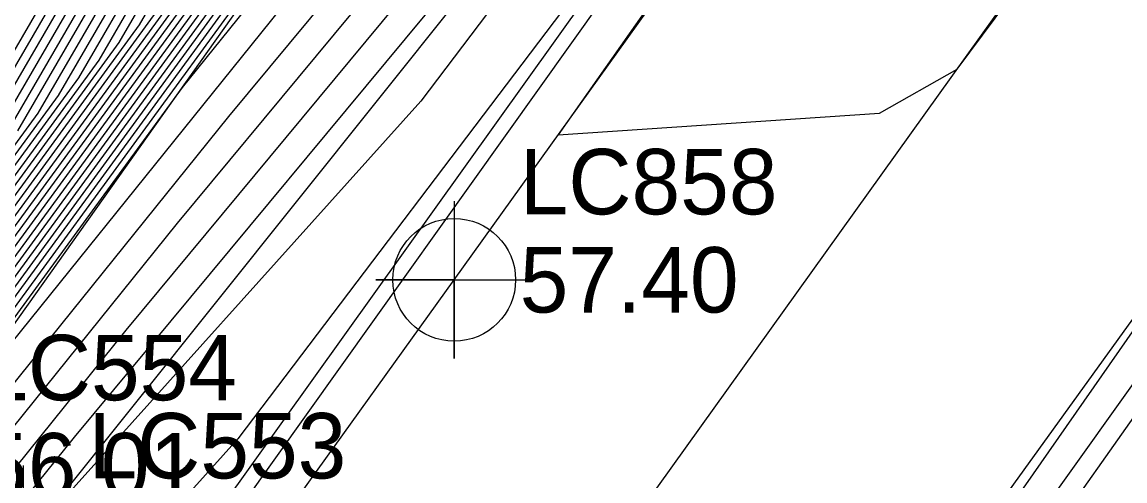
# Model space of a CAD drawing. Extents: x 2188792 to 2191981, y 386090 to 389710.
# Drawn here: x 2190577.51 to 2190619.64, y 388260.4 to 388277.93 of the extents above; entities that cross this region are included whole.
import ezdxf

# ---------------------------------------------------------------- set-up
doc = ezdxf.new("R2010")
doc.units = 0
for name, color, linetype in [('DTM Contours Major', 7, 'Continuous'), ('DTM Contours Minor', 7, 'Continuous'), ('Exist DTM Breakline', 7, 'Continuous'), ('Exist DTM Breakline Cogo Elevation', 7, 'Continuous'), ('Exist DTM Breakline Cogo Number', 7, 'Continuous'), ('Exist DTM Breakline Cogo Point CELL', 7, 'Continuous'), ('Exist Roads EOP', 7, 'Continuous'), ('Exist Roads EOT', 7, 'Continuous'), ('Exist Roads EOT Cogo Elevation', 7, 'Continuous'), ('Exist Roads EOT Cogo Number', 7, 'Continuous'), ('Exist Roads EOT Cogo Point CELL', 7, 'Continuous')]:
    doc.layers.add(name, color=color, linetype=linetype)

msp = doc.modelspace()

# ---------------------------------------------------------------- linework, layer by layer
at = {"layer": 'DTM Contours Major'}
for points in [[(2190695.547, 388432.587), (2190686.376, 388420.26), (2190680.95, 388412.997), (2190668.407, 388396.137), (2190663.084, 388389.008), (2190650.997, 388372.134), (2190647.526, 388367.424), (2190633.415, 388347.702), (2190630.009, 388343.08), (2190626.812, 388338.536), (2190613.987, 388321.249), (2190609.443, 388314.75), (2190596.353, 388297.074), (2190593.932, 388294.432), (2190588.589, 388287.213), (2190584.31, 388279.853), (2190571.718, 388262.612)], [(2190696.694, 388431.508), (2190684.833, 388415.566), (2190682.399, 388412.307), (2190666.851, 388391.407), (2190664.514, 388388.277), (2190650.029, 388368.056), (2190648.868, 388366.48), (2190631.952, 388342.84), (2190631.406, 388342.098), (2190630.893, 388341.369), (2190615.16, 388320.162), (2190613.999, 388318.502), (2190597.378, 388296.058), (2190596.56, 388295.166), (2190589.883, 388286.143), (2190588.188, 388283.228), (2190572.538, 388261.8)], [(2190689.461, 388429.649), (2190678.051, 388414.376), (2190671.52, 388405.597), (2190660.226, 388390.471), (2190652.933, 388380.291), (2190644.843, 388369.311), (2190636.339, 388357.426), (2190627.215, 388345.044), (2190618.651, 388332.87), (2190611.641, 388323.422), (2190600.332, 388307.248), (2190594.303, 388299.106), (2190588.675, 388292.966), (2190586.003, 388289.355), (2190576.554, 388273.103)], [(2190701.291, 388428.556), (2190690.697, 388414.157), (2190686.919, 388409.056), (2190682.263, 388402.77), (2190669.126, 388384.873), (2190667.514, 388382.516), (2190654.089, 388362.691), (2190654.079, 388362.677), (2190653.998, 388362.558), (2190643.053, 388344.887), (2190637.676, 388337.472), (2190626.513, 388321.588), (2190621.703, 388314.492), (2190609.963, 388297.817), (2190604.603, 388289.834), (2190602.03, 388286.4), (2190597.199, 388280.796), (2190592.738, 388274.906), (2190577.545, 388257.994)], [(2190696.685, 388428.311), (2190684.103, 388411.323), (2190668.599, 388390.392), (2190666.256, 388387.2), (2190655.513, 388371.491), (2190651.053, 388364.905), (2190641.692, 388351.197), (2190634.176, 388340.086), (2190625.048, 388328.098), (2190617.834, 388317.792), (2190606.362, 388302.857), (2190599.975, 388293.75), (2190594.416, 388286.92), (2190592.266, 388284.33), (2190587.352, 388278.41), (2190573.783, 388261.57)], [(2190687.918, 388424.954), (2190679.5, 388413.687), (2190669.963, 388400.867), (2190661.655, 388389.74), (2190651.965, 388376.212), (2190646.185, 388368.368), (2190634.877, 388352.564), (2190628.612, 388344.062), (2190622.732, 388335.703), (2190612.814, 388322.336), (2190604.888, 388310.999), (2190595.328, 388298.09), (2190591.303, 388293.699), (2190587.296, 388288.284), (2190580.432, 388276.478), (2190570.899, 388263.425)], [(2190617.167, 388258.849), (2190633.132, 388281.478), (2190633.439, 388281.922), (2190633.727, 388282.34), (2190633.997, 388282.734), (2190644.862, 388298.185), (2190645.057, 388298.513), (2190645.227, 388298.801), (2190645.378, 388299.055), (2190662.372, 388323.11), (2190662.4, 388323.15), (2190662.427, 388323.188), (2190662.453, 388323.225), (2190662.478, 388323.259), (2190663.61, 388324.908), (2190671.72, 388337.807), (2190673.104, 388339.973), (2190680.801, 388354.568), (2190683.203, 388358.101), (2190692.607, 388374.98), (2190700.527, 388385.495), (2190708.489, 388395.501)]]:
    msp.add_lwpolyline(points, dxfattribs=at)
at = {"layer": 'DTM Contours Minor'}
for points in [[(2190694.858, 388433.235), (2190687.301, 388423.077), (2190680.08, 388413.411), (2190669.341, 388398.975), (2190662.227, 388389.447), (2190651.578, 388374.581), (2190646.721, 388367.99), (2190634.292, 388350.619), (2190629.171, 388343.669), (2190624.364, 388336.837), (2190613.283, 388321.901), (2190606.71, 388312.5), (2190595.738, 388297.683), (2190592.355, 388293.992), (2190587.813, 388287.856), (2190581.983, 388277.828), (2190571.226, 388263.1)], [(2190695.088, 388433.019), (2190686.993, 388422.138), (2190680.37, 388413.273), (2190669.03, 388398.029), (2190662.513, 388389.301), (2190651.384, 388373.765), (2190646.99, 388367.801), (2190633.999, 388349.647), (2190629.45, 388343.473), (2190625.18, 388337.403), (2190613.518, 388321.684), (2190607.621, 388313.25), (2190595.943, 388297.48), (2190592.881, 388294.139), (2190588.072, 388287.642), (2190582.759, 388278.503), (2190571.39, 388262.937)], [(2190690.695, 388433.404), (2190676.892, 388414.928), (2190672.764, 388409.38), (2190659.082, 388391.056), (2190653.708, 388383.554), (2190643.77, 388370.066), (2190637.509, 388361.316), (2190626.097, 388345.829), (2190615.386, 388330.604), (2190610.703, 388324.291), (2190596.688, 388304.246), (2190593.483, 388299.919), (2190586.572, 388292.379), (2190584.968, 388290.211), (2190573.452, 388270.403)], [(2190695.317, 388432.803), (2190686.684, 388421.199), (2190680.66, 388413.135), (2190668.719, 388397.083), (2190662.799, 388389.155), (2190651.19, 388372.95), (2190647.258, 388367.613), (2190633.707, 388348.674), (2190629.73, 388343.276), (2190625.996, 388337.97), (2190613.752, 388321.466), (2190608.532, 388314), (2190596.148, 388297.277), (2190593.406, 388294.286), (2190588.331, 388287.427), (2190583.535, 388279.178), (2190571.554, 388262.775)], [(2190695.776, 388432.372), (2190686.067, 388419.321), (2190681.239, 388412.859), (2190668.096, 388395.191), (2190663.37, 388388.862), (2190650.803, 388371.318), (2190647.795, 388367.235), (2190633.122, 388346.729), (2190630.288, 388342.884), (2190627.629, 388339.103), (2190614.221, 388321.032), (2190610.354, 388315.501), (2190596.558, 388296.871), (2190594.458, 388294.579), (2190588.848, 388286.999), (2190585.086, 388280.528), (2190571.882, 388262.45)], [(2190690.386, 388432.465), (2190677.182, 388414.79), (2190672.453, 388408.434), (2190659.368, 388390.91), (2190653.514, 388382.738), (2190644.038, 388369.877), (2190637.216, 388360.343), (2190626.377, 388345.633), (2190616.202, 388331.171), (2190610.937, 388324.074), (2190597.599, 388304.997), (2190593.688, 388299.715), (2190587.098, 388292.526), (2190585.227, 388289.997), (2190574.227, 388271.078)], [(2190696.005, 388432.156), (2190685.759, 388418.382), (2190681.529, 388412.721), (2190667.785, 388394.245), (2190663.656, 388388.716), (2190650.609, 388370.503), (2190648.063, 388367.047), (2190632.83, 388345.757), (2190630.568, 388342.687), (2190628.445, 388339.669), (2190614.456, 388320.814), (2190611.265, 388316.251), (2190596.763, 388296.667), (2190594.983, 388294.726), (2190589.107, 388286.785), (2190585.861, 388281.203), (2190572.046, 388262.287)], [(2190696.235, 388431.94), (2190685.45, 388417.443), (2190681.819, 388412.583), (2190667.474, 388393.299), (2190663.942, 388388.57), (2190650.416, 388369.687), (2190648.331, 388366.858), (2190632.537, 388344.785), (2190630.847, 388342.491), (2190629.261, 388340.236), (2190614.69, 388320.597), (2190612.176, 388317.001), (2190596.968, 388296.464), (2190595.509, 388294.872), (2190589.366, 388286.571), (2190586.637, 388281.878), (2190572.21, 388262.125)], [(2190696.464, 388431.724), (2190685.142, 388416.505), (2190682.109, 388412.445), (2190667.162, 388392.353), (2190664.228, 388388.423), (2190650.222, 388368.871), (2190648.6, 388366.669), (2190632.245, 388343.812), (2190631.127, 388342.295), (2190630.077, 388340.803), (2190614.925, 388320.38), (2190613.087, 388317.752), (2190597.173, 388296.261), (2190596.035, 388295.019), (2190589.624, 388286.357), (2190587.413, 388282.553), (2190572.374, 388261.962)], [(2190690.078, 388431.526), (2190677.471, 388414.652), (2190672.142, 388407.488), (2190659.654, 388390.763), (2190653.321, 388381.922), (2190644.306, 388369.689), (2190636.924, 388359.371), (2190626.656, 388345.436), (2190617.018, 388331.737), (2190611.172, 388323.857), (2190598.51, 388305.747), (2190593.893, 388299.512), (2190587.623, 388292.672), (2190585.485, 388289.783), (2190575.003, 388271.753)], [(2190696.923, 388431.293), (2190684.525, 388414.627), (2190682.689, 388412.169), (2190666.54, 388390.461), (2190664.8, 388388.131), (2190649.835, 388367.24), (2190649.136, 388366.292), (2190632.184, 388342.599), (2190631.783, 388342.013), (2190631.701, 388341.891), (2190630.73, 388340.616), (2190615.394, 388319.945), (2190614.91, 388319.252), (2190597.583, 388295.855), (2190597.086, 388295.312), (2190590.142, 388285.929), (2190588.964, 388283.903), (2190572.702, 388261.637)], [(2190697.153, 388431.077), (2190684.216, 388413.688), (2190682.978, 388412.031), (2190666.229, 388389.516), (2190665.086, 388387.984), (2190649.641, 388366.424), (2190649.404, 388366.103), (2190643.661, 388358.075), (2190634.261, 388344.309), (2190632.319, 388341.439), (2190616.382, 388320.508), (2190615.759, 388319.617), (2190609.55, 388311.535), (2190597.788, 388295.651), (2190597.612, 388295.459), (2190590.4, 388285.714), (2190589.739, 388284.578), (2190572.866, 388261.475)], [(2190697.382, 388430.861), (2190683.908, 388412.749), (2190683.268, 388411.893), (2190665.918, 388388.57), (2190665.372, 388387.838), (2190655.137, 388373.552), (2190650.712, 388367.081), (2190649.838, 388365.79), (2190636.738, 388346.605), (2190632.938, 388340.988), (2190619.271, 388323.038), (2190616.45, 388319.008), (2190599.455, 388296.884), (2190598.282, 388295.211), (2190593.471, 388289.3), (2190590.659, 388285.5), (2190590.515, 388285.253), (2190573.03, 388261.312)], [(2190697.611, 388430.645), (2190683.599, 388411.81), (2190683.558, 388411.755), (2190675.571, 388401.018), (2190665.867, 388387.916), (2190665.682, 388387.665), (2190653.112, 388369.286), (2190650.445, 388365.348), (2190639.215, 388348.901), (2190633.557, 388340.537), (2190622.16, 388325.568), (2190617.142, 388318.4), (2190602.909, 388299.87), (2190599.128, 388294.481), (2190592.276, 388286.061), (2190591.374, 388284.975), (2190589.315, 388282.494), (2190583.627, 388275.435), (2190573.194, 388261.15)], [(2190689.769, 388430.587), (2190677.761, 388414.514), (2190671.831, 388406.543), (2190659.94, 388390.617), (2190653.127, 388381.106), (2190644.575, 388369.5), (2190636.631, 388358.398), (2190626.935, 388345.24), (2190617.835, 388332.304), (2190611.406, 388323.639), (2190599.421, 388306.497), (2190594.098, 388299.309), (2190588.149, 388292.819), (2190585.744, 388289.569), (2190575.778, 388272.428)], [(2190612.482, 388255.415), (2190622.717, 388270.095), (2190624.884, 388273.194), (2190630.169, 388280.783), (2190639.372, 388295.587), (2190641.249, 388298.667), (2190648.903, 388313.505), (2190653.416, 388320.722), (2190660.428, 388333.67), (2190670.883, 388349.314), (2190673.886, 388355.008), (2190682.143, 388367.152), (2190684.665, 388371.679), (2190699.79, 388391.758), (2190702.335, 388394.956), (2190711.89, 388407.621), (2190716.347, 388413.2), (2190730.037, 388430.625)], [(2190699.413, 388429.614), (2190694.29, 388422.65), (2190685.229, 388410.416), (2190674.065, 388395.343), (2190667.404, 388386.269), (2190660.313, 388375.901), (2190652.267, 388364.02), (2190646.647, 388355.789), (2190635.413, 388339.183), (2190630.826, 388333.158), (2190619.218, 388316.575), (2190613.269, 388308.831), (2190601.668, 388292.29), (2190598.697, 388288.639), (2190594.049, 388283.039), (2190583.427, 388270.243), (2190575.015, 388259.802)], [(2190700.039, 388429.261), (2190693.092, 388419.819), (2190685.792, 388409.963), (2190676.798, 388397.819), (2190667.978, 388385.804), (2190662.713, 388378.106), (2190652.874, 388363.577), (2190649.124, 388358.085), (2190636.032, 388338.732), (2190633.715, 388335.688), (2190619.91, 388315.966), (2190616.723, 388311.817), (2190602.514, 388291.559), (2190600.837, 388289.498), (2190594.94, 388282.394), (2190581.465, 388266.159), (2190575.857, 388259.2)], [(2190700.665, 388428.909), (2190691.895, 388416.988), (2190686.356, 388409.509), (2190679.531, 388400.294), (2190668.552, 388385.339), (2190665.113, 388380.311), (2190653.482, 388363.134), (2190651.602, 388360.381), (2190636.651, 388338.281), (2190636.603, 388338.218), (2190620.602, 388315.358), (2190620.176, 388314.804), (2190603.361, 388290.829), (2190602.977, 388290.358), (2190595.832, 388281.749), (2190579.502, 388262.076), (2190576.7, 388258.598)], [(2190689.152, 388428.71), (2190678.341, 388414.238), (2190671.208, 388404.651), (2190660.511, 388390.325), (2190652.74, 388379.475), (2190645.111, 388369.123), (2190636.047, 388356.454), (2190627.494, 388344.847), (2190619.467, 388333.437), (2190611.876, 388323.205), (2190601.243, 388307.998), (2190594.508, 388298.903), (2190589.201, 388293.112), (2190586.261, 388289.141), (2190577.33, 388273.778)], [(2190701.917, 388428.204), (2190689.5, 388411.326), (2190687.482, 388408.602), (2190684.996, 388405.246), (2190671.347, 388386.651), (2190669.922, 388384.246), (2190661.862, 388370.144), (2190655.661, 388361.463), (2190649.58, 388351.645), (2190638.71, 388336.655), (2190633.375, 388329.063), (2190622.878, 388313.58), (2190618.991, 388308.059), (2190606.013, 388288.727), (2190599.781, 388280.411), (2190599.031, 388279.541), (2190585.748, 388262.004), (2190580.36, 388256.007)], [(2190688.844, 388427.771), (2190678.631, 388414.101), (2190670.897, 388403.705), (2190660.797, 388390.178), (2190652.546, 388378.659), (2190645.38, 388368.934), (2190635.754, 388355.481), (2190627.774, 388344.651), (2190620.283, 388334.004), (2190612.11, 388322.987), (2190602.154, 388308.748), (2190594.713, 388298.699), (2190589.726, 388293.259), (2190586.52, 388288.926), (2190578.105, 388274.453), (2190570.407, 388263.912)], [(2190688.535, 388426.832), (2190678.921, 388413.963), (2190670.586, 388402.759), (2190661.083, 388390.032), (2190652.352, 388377.844), (2190645.648, 388368.745), (2190635.462, 388354.509), (2190628.053, 388344.455), (2190621.099, 388334.57), (2190612.345, 388322.77), (2190603.065, 388309.498), (2190594.918, 388298.496), (2190590.252, 388293.406), (2190586.779, 388288.712), (2190578.881, 388275.128), (2190570.571, 388263.749)], [(2190688.227, 388425.893), (2190679.21, 388413.825), (2190670.275, 388401.813), (2190661.369, 388389.886), (2190652.159, 388377.028), (2190645.916, 388368.556), (2190635.169, 388353.536), (2190628.332, 388344.258), (2190621.915, 388335.137), (2190612.579, 388322.553), (2190603.976, 388310.249), (2190595.123, 388298.293), (2190590.778, 388293.552), (2190587.037, 388288.498), (2190579.656, 388275.803), (2190570.735, 388263.587)], [(2190695.487, 388425.48), (2190684.666, 388410.87), (2190671.332, 388392.867), (2190666.83, 388386.734), (2190657.913, 388373.696), (2190651.66, 388364.462), (2190644.17, 388353.493), (2190634.795, 388339.634), (2190627.937, 388330.628), (2190618.526, 388317.183), (2190609.816, 388305.844), (2190600.821, 388293.02), (2190596.556, 388287.779), (2190593.157, 388283.685), (2190585.39, 388274.326), (2190574.172, 388260.404)], [(2190687.61, 388424.015), (2190679.79, 388413.549), (2190669.652, 388399.921), (2190661.941, 388389.593), (2190651.771, 388375.397), (2190646.453, 388368.179), (2190634.584, 388351.592), (2190628.891, 388343.865), (2190623.548, 388336.27), (2190613.048, 388322.118), (2190605.799, 388311.749), (2190595.533, 388297.887), (2190591.829, 388293.846), (2190587.555, 388288.07), (2190581.208, 388277.153), (2190571.063, 388263.262)], [(2190621.485, 388307.082), (2190611.652, 388293.08), (2190609.56, 388290.097), (2190597.991, 388273.627), (2190610.268, 388274.454), (2190613.227, 388276.132), (2190622.839, 388289.024)]]:
    msp.add_lwpolyline(points, dxfattribs=at)
at = {"layer": 'Exist DTM Breakline'}
for points in [[(2190573.365, 388260.981), (2190597.901, 388295.54), (2190631.673, 388341.911), (2190665.633, 388387.704), (2190697.655, 388430.604), (2190723.725, 388465.2), (2190753.059, 388503.07), (2190785.767, 388545.802), (2190819.064, 388584.997), (2190852.901, 388626.1), (2190890.215, 388665.473), (2190930.375, 388707.631)], [(2190577.542, 388257.996), (2190603.612, 388290.612), (2190636.664, 388338.271), (2190669.633, 388384.463), (2190703.281, 388427.435), (2190727.416, 388462.342), (2190757.056, 388500.06), (2190789.024, 388542.543), (2190823.823, 388581.148), (2190857.673, 388621.065), (2190895.218, 388660.937), (2190934.113, 388704.472)], [(2190581.907, 388254.915), (2190606.074, 388288.679), (2190639.657, 388335.907), (2190673.648, 388381.454), (2190705.924, 388425.615), (2190730.79, 388459.235), (2190760.7, 388497.606), (2190793.213, 388538.942), (2190826.757, 388578.342), (2190860.823, 388618.157), (2190897.463, 388658.369), (2190937.269, 388700.539)]]:
    msp.add_lwpolyline(points, dxfattribs=at)
at = {"layer": 'Exist DTM Breakline Cogo Point CELL'}
msp.add_lwpolyline([(2190577.542, 388260.996), (2190577.542, 388254.996), (2190577.542, 388257.996), (2190580.542, 388257.996), (2190574.542, 388257.996)], dxfattribs=at)
at = {"layer": 'Exist Roads EOP'}
for points in [[(2191117.249, 388879.058), (2191079.828, 388842.231), (2191041.78, 388804.717), (2191005.521, 388768.388), (2190968.813, 388731.779), (2190932.611, 388694.747), (2190897.463, 388657.367), (2190862.115, 388618.542), (2190828.092, 388579.337), (2190795.886, 388540.624), (2190765.721, 388503.072), (2190733.106, 388461.208), (2190701.312, 388418.791), (2190672.539, 388379.484), (2190643.174, 388339.162), (2190612.645, 388296.995), (2190582.398, 388254.562), (2190551.22, 388211.33), (2190519.268, 388166.971), (2190488.249, 388123.952), (2190458.501, 388082.405), (2190428.971, 388041.571), (2190398.227, 387998.986)], [(2191134.602, 388861.742), (2191096.259, 388823.8), (2191059.297, 388787.244), (2191021.316, 388749.148), (2190986.543, 388714.398), (2190949.487, 388676.464), (2190915.386, 388640.384), (2190880.06, 388601.534), (2190847.373, 388563.892), (2190814.156, 388524.043), (2190784.01, 388486.17), (2190753.438, 388446.547), (2190720.707, 388403.308), (2190691.569, 388363.271), (2190662.389, 388323.233), (2190633.272, 388282.773), (2190602.912, 388240.265), (2190571.201, 388196.09), (2190539.16, 388151.522), (2190509, 388109.198), (2190478.709, 388067.021), (2190448.893, 388024.678), (2190418.629, 387982.769)]]:
    msp.add_lwpolyline(points, dxfattribs=at)
at = {"layer": 'Exist Roads EOT'}
for points in [[(2190415.064, 388019.09), (2190445.56, 388061.245), (2190473.487, 388100.115), (2190503.229, 388141.605), (2190533.333, 388183.744), (2190563.731, 388225.945), (2190594.017, 388268.083), (2190624.176, 388310.153), (2190656.565, 388354.896), (2190687.512, 388397.436), (2190719.557, 388440.71), (2190751.07, 388481.79), (2190777.618, 388515.751), (2190809.207, 388554.646), (2190841.125, 388592.518), (2190874.304, 388630.266), (2190909.444, 388668.428), (2190945.996, 388706.518), (2190984.282, 388745.174), (2191021.668, 388782.38), (2191059.687, 388820.174), (2191097.04, 388857.128), (2191110.466, 388870.43)], [(2190408.016, 387990.619), (2190439.107, 388033.638), (2190467.847, 388074.164), (2190498.203, 388115.837), (2190529, 388158.896), (2190561.283, 388203.581), (2190592.611, 388247.356), (2190622.811, 388289.51), (2190652.954, 388330.977), (2190681.755, 388370.469), (2190711.272, 388410.904), (2190743.801, 388454.121), (2190774.93, 388494.241), (2190804.861, 388531.697), (2190837.827, 388571.618), (2190870.748, 388609.702), (2190906.526, 388649.037), (2190941.177, 388685.637), (2190977.299, 388722.46), (2191013.038, 388758.347), (2191050.74, 388795.921), (2191087.875, 388832.598), (2191125.862, 388870.149)], [(2190928.044, 388656.144), (2190892.581, 388617.901), (2190858.144, 388578.56), (2190824.348, 388538.22), (2190795.065, 388501.961), (2190763.61, 388461.827), (2190731.812, 388420.195), (2190701.338, 388378.609), (2190671.384, 388337.618), (2190641.373, 388296.321), (2190610.834, 388253.969), (2190580.32, 388211.382), (2190550.521, 388169.982), (2190519.765, 388127.197), (2190491.337, 388087.267), (2190459.805, 388043.503), (2190428.552, 388000.405)]]:
    msp.add_lwpolyline(points, dxfattribs=at)
at = {"layer": 'Exist Roads EOT Cogo Point CELL'}
msp.add_lwpolyline([(2190594.017, 388271.083), (2190594.017, 388265.083), (2190594.017, 388268.083), (2190591.017, 388268.083), (2190597.017, 388268.083)], dxfattribs=at)
msp.add_circle((2190594.017, 388268.083), 2.344, dxfattribs=at)

# ---------------------------------------------------------------- texts
at = {"layer": 'Exist DTM Breakline Cogo Elevation'}
msp.add_text('56.01', height=2.5, dxfattribs=at).set_placement((2190575.865, 388259.731))
at = {"layer": 'Exist DTM Breakline Cogo Number'}
for s, p in [('LC554', (2190575.865, 388263.481)), ('LC553', (2190580.042, 388260.496))]:
    msp.add_text(s, height=2.5, dxfattribs=at).set_placement(p)
at = {"layer": 'Exist Roads EOT Cogo Elevation'}
msp.add_text('57.40', height=2.5, dxfattribs=at).set_placement((2190596.517, 388266.833))
at = {"layer": 'Exist Roads EOT Cogo Number'}
msp.add_text('LC858', height=2.5, dxfattribs=at).set_placement((2190596.517, 388270.583))

doc.saveas('drawing.dxf')
